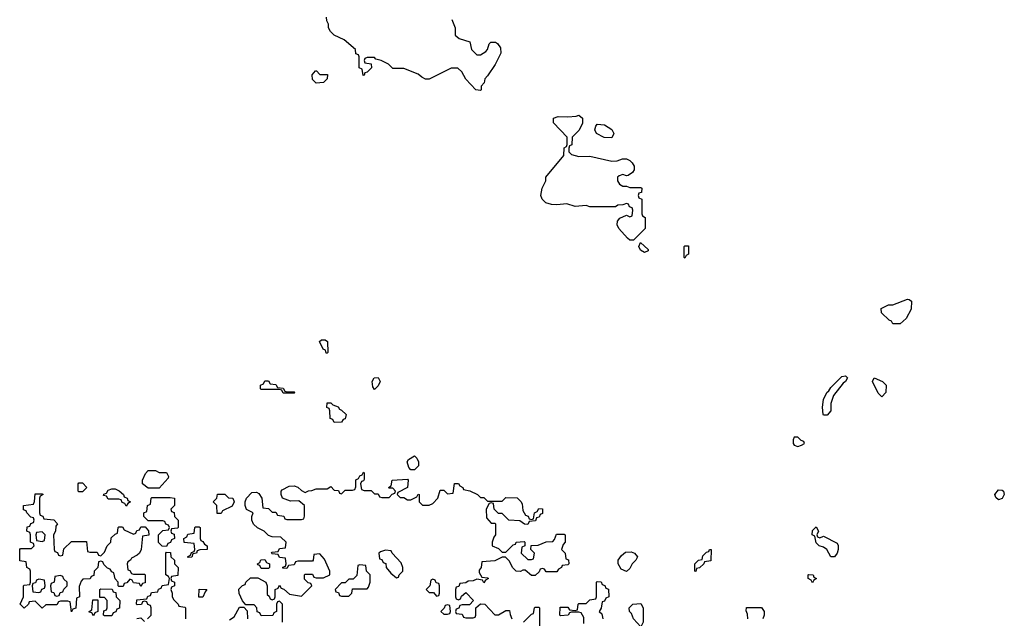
# Model space of a CAD drawing. Header units: inches. Extents: x 2380053 to 2584298, y 380219 to 546618.
# Tile 410 of 656: x 2550766 to 2556161, y 430732 to 434014. Entities that reach past the tile are written whole.
import ezdxf

# ---------------------------------------------------------------- set-up
doc = ezdxf.new("R2010")
doc.units = ezdxf.units.IN
doc.header["$MEASUREMENT"] = 0
doc.layers.add('C5453', color=7, linetype='Continuous')

msp = doc.modelspace()

# ---------------------------------------------------------------- linework, layer by layer
at = {"layer": 'C5453', "color": 2, "elevation": 38}
for points in [[(2553134.4, 434014.4), (2553151.3, 433970), (2553152, 433930), (2553174, 433910), (2553232.7, 433892.7), (2553242, 433850), (2553270, 433822), (2553290, 433822), (2553320.2, 433839.8), (2553328.7, 433850), (2553338, 433882), (2553348.4, 433891.6), (2553374, 433890), (2553383.6, 433883.6), (2553399.6, 433859.6), (2553402, 433830), (2553370.9, 433769.1), (2553330, 433706), (2553314, 433690), (2553311.6, 433668.4), (2553294, 433650), (2553294, 433630), (2553290, 433626), (2553266, 433630), (2553210, 433688), (2553188.4, 433728.4), (2553167.3, 433747.3), (2553130, 433748), (2553010, 433688), (2552990, 433688), (2552970, 433698), (2552950, 433715.3), (2552870, 433746), (2552810, 433746), (2552786, 433770), (2552746, 433790), (2552718, 433798), (2552710, 433806), (2552670, 433806), (2552658, 433802), (2552654, 433790), (2552658, 433778), (2552692.7, 433772.7), (2552694, 433750), (2552670, 433726), (2552658, 433722), (2552654, 433710), (2552647.3, 433707.3), (2552642, 433742), (2552626, 433750), (2552626, 433810), (2552622, 433822), (2552607.3, 433827.3), (2552606, 433850), (2552543.1, 433903.1), (2552489.1, 433929.1), (2552468.8, 433948.9), (2552458, 433970), (2552458, 433990), (2552448.4, 434008.4), (2552447.3, 434027.3)], [(2552206, 430710), (2552206, 430810), (2552190, 430826), (2552178, 430822), (2552174, 430810), (2552174, 430770), (2552158, 430762), (2552152.7, 430747.3), (2552090, 430746), (2552082, 430762), (2552067.3, 430767.3), (2552066, 430790), (2552050, 430806), (2552006, 430806), (2551987.3, 430827.3), (2551968.4, 430868.4), (2551967.3, 430892.7), (2551987.3, 430912.7), (2552002, 430918), (2552006, 430930), (2552030, 430954), (2552070, 430954), (2552114, 430930), (2552122, 430910), (2552122, 430862), (2552132.7, 430852.7), (2552138, 430838), (2552150, 430834), (2552162, 430838), (2552166, 430850), (2552166, 430890), (2552182, 430898), (2552190, 430914), (2552198, 430898), (2552212.7, 430892.7), (2552243.6, 430863.6), (2552310, 430854), (2552366, 430910), (2552362, 430922), (2552347.3, 430927.3), (2552327.3, 430947.3), (2552326, 430970), (2552330, 430974), (2552370, 430974), (2552378, 430958), (2552390, 430954), (2552430, 430954), (2552466, 430970), (2552466, 430990), (2552436.4, 431056.4), (2552410, 431086), (2552378, 431082), (2552374, 431050), (2552370, 431046), (2552290, 431046), (2552278, 431042), (2552270, 431026), (2552238, 431022), (2552230, 431006), (2552207.3, 431007.3), (2552207.3, 431012.7), (2552222, 431018), (2552226, 431030), (2552222, 431062), (2552190, 431066), (2552182, 431082), (2552150, 431086), (2552146, 431090), (2552150, 431094), (2552182, 431098), (2552190, 431114), (2552222, 431118), (2552226, 431150), (2552196.4, 431176.4), (2552150, 431178), (2552130, 431186), (2552106, 431210), (2552068.4, 431228.4), (2552047.3, 431247.3), (2552038, 431270), (2552038, 431290), (2552046, 431310), (2552008.8, 431328.9), (2552002, 431350), (2552002, 431370), (2552008.7, 431391.3), (2552038, 431422), (2552063.6, 431423.6), (2552076, 431416), (2552092, 431390), (2552098, 431338), (2552130, 431334), (2552150, 431314), (2552170, 431314), (2552178, 431298), (2552212.7, 431292.7), (2552218, 431278), (2552230, 431274), (2552310, 431274), (2552322, 431278), (2552327.3, 431292.7), (2552326, 431350), (2552296.4, 431376.4), (2552250, 431374), (2552206, 431390), (2552198, 431410), (2552198, 431430), (2552204, 431436), (2552243.1, 431456.9), (2552270, 431458), (2552290.9, 431450.9), (2552310, 431432), (2552330, 431422), (2552348.4, 431431.6), (2552367.3, 431432.7), (2552390, 431442), (2552450, 431442), (2552470, 431454), (2552490, 431434), (2552512.7, 431432.7), (2552518, 431418), (2552530, 431414), (2552550, 431434), (2552590, 431434), (2552602, 431438), (2552607.3, 431452.7), (2552608.4, 431491.6), (2552622, 431498), (2552630, 431514), (2552642, 431518), (2552650, 431534), (2552654, 431530), (2552652.7, 431492.7), (2552650, 431486), (2552638, 431482), (2552634, 431470), (2552638, 431438), (2552652.7, 431432.7), (2552692, 431432), (2552710, 431414), (2552730, 431414), (2552738, 431398), (2552750, 431394), (2552790, 431394), (2552807.3, 431412.7), (2552822, 431418), (2552826, 431430), (2552810, 431446), (2552790, 431446), (2552786, 431450), (2552802, 431458), (2552806, 431490), (2552890, 431494), (2552894, 431490), (2552891.3, 431448.7), (2552838, 431422), (2552834, 431410), (2552850, 431394), (2552870, 431394), (2552890, 431382), (2552910, 431382), (2552942, 431398), (2552950, 431412), (2552954, 431410), (2552954, 431370), (2552972.7, 431352.7), (2553010, 431352), (2553030, 431362), (2553058, 431390), (2553070, 431434), (2553090, 431434), (2553110, 431414), (2553142, 431418), (2553148.7, 431471.3), (2553170, 431472), (2553178, 431458), (2553194, 431450), (2553198, 431438), (2553231.6, 431431.6), (2553274, 431410), (2553290, 431394), (2553310, 431394), (2553330, 431374), (2553410, 431374), (2553430, 431394), (2553492, 431392), (2553512.7, 431372.7), (2553519.6, 431359.6), (2553523.6, 431323.6), (2553538, 431298), (2553552.7, 431292.7), (2553558, 431278), (2553570, 431274), (2553582, 431278), (2553586, 431310), (2553602, 431318), (2553610, 431334), (2553630, 431332), (2553630, 431306), (2553618, 431302), (2553612.7, 431287.3), (2553598, 431282), (2553592.7, 431267.3), (2553558, 431262), (2553550, 431246), (2553532.7, 431247.3), (2553507.3, 431267.3), (2553446, 431270), (2553410, 431306), (2553390, 431306), (2553366, 431330), (2553362, 431362), (2553350, 431366), (2553338, 431362), (2553322, 431330), (2553323.6, 431283.6), (2553350, 431254), (2553370, 431254), (2553374, 431250), (2553374, 431190), (2553363.6, 431176.4), (2553354, 431150), (2553354, 431130), (2553390, 431114), (2553410, 431094), (2553430, 431094), (2553470, 431134), (2553482, 431138), (2553486, 431150), (2553530, 431154), (2553534, 431150), (2553534, 431130), (2553518, 431122), (2553514, 431090), (2553550, 431054), (2553570, 431054), (2553582, 431058), (2553586, 431090), (2553566, 431110), (2553568, 431132), (2553607.3, 431132.7), (2553650, 431152), (2553687.3, 431152.7), (2553696.4, 431163.6), (2553707.3, 431192.7), (2553750, 431194), (2553754, 431190), (2553754, 431150), (2553743.6, 431136.4), (2553734, 431110), (2553754, 431090), (2553758, 431058), (2553772.7, 431052.7), (2553774, 431030), (2553770, 431026), (2553738, 431022), (2553734, 431010), (2553718, 431002), (2553710, 430986), (2553650, 430986), (2553642, 431002), (2553630, 431006), (2553618, 431002), (2553612.7, 430987.3), (2553590, 430966), (2553570, 430966), (2553536.4, 430996.4), (2553523.6, 430996.4), (2553510, 430988), (2553486, 430990), (2553466, 431010), (2553450, 431046), (2553427.3, 431067.3), (2553410, 431068), (2553370, 431048), (2553298, 431042), (2553294, 431010), (2553283.6, 430996.4), (2553283.6, 430983.6), (2553298, 430958), (2553330, 430954), (2553334, 430950), (2553318, 430942), (2553310, 430926), (2553302, 430942), (2553270, 430946), (2553250, 430938), (2553223.6, 430936.4), (2553210, 430926), (2553178, 430922), (2553172.7, 430907.3), (2553158, 430902), (2553154, 430890), (2553154, 430850), (2553158, 430838), (2553170, 430834), (2553182, 430838), (2553187.3, 430852.7), (2553210, 430874), (2553252, 430830), (2553230, 430806), (2553190, 430806), (2553178, 430802), (2553172.7, 430787.3), (2553158, 430782), (2553154, 430770), (2553158, 430758), (2553190, 430754), (2553198, 430738), (2553210, 430734), (2553250, 430734), (2553262, 430738), (2553266, 430750), (2553266, 430790), (2553290, 430812), (2553314, 430810), (2553370, 430752), (2553390, 430752), (2553430, 430774), (2553450, 430774), (2553452.7, 430752.7), (2553462, 430730)], [(2551466, 430730), (2551486, 430750), (2551486, 430790), (2551482, 430802), (2551467.3, 430807.3), (2551462, 430822), (2551450, 430826), (2551438, 430822), (2551432.7, 430807.3), (2551410, 430806), (2551406, 430810), (2551407.3, 430832.7), (2551462, 430838), (2551467.3, 430852.7), (2551482, 430858), (2551487.3, 430872.7), (2551522, 430878), (2551527.3, 430892.7), (2551542, 430898), (2551547.3, 430912.7), (2551582, 430918), (2551586, 430950), (2551582, 430962), (2551566, 430970), (2551566, 431090), (2551570, 431094), (2551592.7, 431092.7), (2551594, 431070), (2551614, 431050), (2551614, 431030), (2551634, 431010), (2551632.7, 430967.3), (2551598, 430962), (2551594, 430950), (2551598, 430938), (2551614, 430930), (2551614, 430910), (2551598, 430902), (2551594, 430890), (2551602, 430870), (2551602, 430850), (2551610, 430834), (2551634, 430810), (2551638, 430798), (2551670, 430794), (2551674, 430790), (2551674, 430730)], [(2553856.4, 430703.6), (2553856.4, 430736.4), (2553842, 430762), (2553830, 430766), (2553790, 430766), (2553778, 430762), (2553771.6, 430748.4), (2553730, 430746), (2553726, 430750), (2553727.3, 430792.7), (2553770, 430794), (2553778, 430778), (2553810, 430774), (2553822, 430778), (2553826, 430810), (2553830, 430814), (2553870, 430814), (2553890, 430834), (2553922, 430838), (2553926, 430850), (2553926, 430930), (2553930, 430934), (2553952.7, 430932.7), (2553958, 430918), (2553972.7, 430912.7), (2553978, 430898), (2553992.7, 430892.7), (2553994, 430850), (2553978, 430842), (2553970, 430826), (2553958, 430822), (2553951.6, 430788.4), (2553942, 430770), (2553956, 430756), (2553962, 430730)], [(2551916.4, 430723.6), (2551940.4, 430739.6), (2551970, 430794), (2551994, 430794), (2552012.7, 430772.7), (2552014, 430730)], [(2553526, 430710), (2553570, 430754), (2553582, 430758), (2553586, 430790), (2553590, 430794), (2553610, 430794), (2553614, 430790), (2553614, 430690)], [(2554755.3, 430730), (2554754.6, 430754.6), (2554747.3, 430772.7), (2554748.4, 430791.6), (2554830, 430792), (2554844.7, 430770), (2554844.7, 430750), (2554838, 430730)], [(2551408.4, 430731.6), (2551430, 430734), (2551450, 430714)]]:
    msp.add_lwpolyline(points, dxfattribs=at)
at = {"layer": 'C5453', "color": 2}
for points, elevation in [([(2552390, 433666), (2552370, 433686), (2552368.4, 433711.6), (2552387.3, 433732.7), (2552392.7, 433732.7), (2552410, 433714), (2552452.7, 433712.7), (2552451.3, 433690), (2552430, 433668.7)], 38), ([(2553830, 433264.7), (2553890, 433266), (2554010, 433238), (2554040.4, 433239.6), (2554068.8, 433251.1), (2554090, 433251.3), (2554110, 433242), (2554122, 433230), (2554132, 433210), (2554132, 433190), (2554123.6, 433176.4), (2554099.6, 433160.4), (2554090, 433158), (2554070, 433166), (2554050, 433158), (2554042, 433150), (2554042, 433130), (2554052, 433112), (2554070, 433102), (2554090, 433102), (2554110, 433094), (2554170, 433094), (2554174, 433090), (2554172.7, 433067.3), (2554158, 433062), (2554154, 433050), (2554158, 433038), (2554174, 433030), (2554174, 432950), (2554178, 432938), (2554194, 432930), (2554194, 432870), (2554130, 432806), (2554110, 432806), (2554096.4, 432816.4), (2554048.8, 432868.9), (2554039, 432890), (2554042, 432910), (2554054.6, 432925.4), (2554090, 432942), (2554110, 432934), (2554122, 432938), (2554126, 432970), (2554122, 432982), (2554107.3, 432987.3), (2554102, 433002), (2554090, 433006), (2554070, 432998), (2554043.6, 432996.4), (2554030, 432988), (2553890, 432988.7), (2553870, 432995.3), (2553810, 432989), (2553764.7, 433004.7), (2553710, 432998), (2553680.1, 433000.1), (2553648, 433010), (2553629.2, 433029.2), (2553622, 433050), (2553628.8, 433091.1), (2553648, 433130), (2553648, 433150), (2553748, 433270), (2553748.8, 433311.1), (2553762, 433318), (2553766, 433330), (2553766, 433370), (2553690, 433448), (2553690, 433474), (2553716.4, 433483.6), (2553770, 433481), (2553815.3, 433484.7), (2553830, 433491.3), (2553850, 433474), (2553850, 433446), (2553831.2, 433408.9), (2553794, 433370), (2553791.6, 433328.4), (2553778, 433322), (2553774, 433310), (2553774, 433290), (2553790, 433274)], 38), ([(2554010, 433366), (2553968.8, 433368.9), (2553926, 433390), (2553918, 433410), (2553922, 433430), (2553930, 433442), (2553970, 433438), (2554011.2, 433411.1), (2554022, 433390)], 38), ([(2554190, 432738), (2554168, 432750), (2554158, 432770), (2554167.3, 432792.7), (2554210, 432754), (2554210, 432746)], 38), ([(2554410, 432706), (2554406, 432710), (2554406, 432770), (2554410, 432774), (2554430, 432774), (2554431.2, 432728.9), (2554418, 432722)], 38), ([(2555550, 432346), (2555542, 432362), (2555530, 432366), (2555487.3, 432407.3), (2555486, 432430), (2555526, 432450), (2555550, 432451.3), (2555630, 432482), (2555639.6, 432479.6), (2555652, 432470), (2555650, 432426), (2555623.6, 432376.4), (2555590, 432346)], 38), ([(2552446, 432186), (2552442, 432202), (2552428.4, 432208.4), (2552408, 432250), (2552420.4, 432259.6), (2552439.6, 432259.6), (2552452, 432250), (2552454, 432190), (2552450, 432186)], 38), ([(2552230, 431974), (2552270, 431974), (2552274, 431970), (2552270, 431966), (2552210, 431966), (2552202, 431982), (2552190, 431986), (2552090, 431986), (2552086, 431990), (2552086, 432010), (2552102, 432018), (2552110, 432034), (2552130, 432034), (2552138, 432018), (2552170, 432014), (2552178, 431998), (2552210, 431994), (2552218, 431978)], 38), ([(2552710, 431986), (2552700.4, 432000.4), (2552698, 432030), (2552708.7, 432051.3), (2552730, 432052), (2552742, 432030), (2552730, 432006)], 38), ([(2555170, 431846), (2555169.1, 431849.1), (2555164, 431890), (2555170, 431932), (2555189.2, 431970), (2555200.2, 431979.8), (2555210, 431998), (2555270, 432058), (2555290, 432062), (2555302, 432050), (2555291, 432030), (2555278.8, 432021.2), (2555226, 431954), (2555211, 431910), (2555211.2, 431868.9), (2555190, 431846)], 38), ([(2555490, 431946), (2555470, 431966), (2555438, 432030), (2555448.7, 432051.3), (2555494, 432030), (2555514, 432010), (2555512, 431970)], 38), ([(2552490, 431806), (2552482, 431822), (2552467.3, 431827.3), (2552466, 431870), (2552462, 431882), (2552448.4, 431888.4), (2552450, 431914), (2552470, 431914), (2552482, 431902), (2552511.6, 431891.6), (2552518, 431878), (2552530, 431874), (2552554, 431850), (2552550, 431826), (2552538, 431822), (2552530, 431808)], 38), ([(2555030, 431726), (2555010, 431726), (2555004.7, 431710), (2555004.7, 431690), (2555010, 431682), (2555030, 431674), (2555050, 431682), (2555066, 431690), (2555062, 431702), (2555047.3, 431707.3)], 42), ([(2552910, 431546), (2552898, 431558), (2552888.7, 431590), (2552896.4, 431603.6), (2552930, 431622), (2552942, 431610), (2552952, 431590), (2552951.6, 431568.4), (2552930, 431546)], 38), ([(2551470, 431446), (2551438, 431470), (2551438, 431490), (2551454.6, 431525.4), (2551470, 431542), (2551510, 431542), (2551530, 431532), (2551571.3, 431531.3), (2551582, 431510), (2551579.6, 431500.4), (2551530, 431446)], 38), ([(2551090, 431426), (2551086, 431430), (2551086, 431470), (2551090, 431474), (2551110, 431474), (2551134, 431450), (2551110, 431426)], 38), ([(2551350, 431346), (2551342, 431362), (2551327.3, 431367.3), (2551322, 431382), (2551310, 431386), (2551250, 431386), (2551242, 431402), (2551226, 431406), (2551227.3, 431412.7), (2551242, 431418), (2551250, 431434), (2551270, 431442), (2551290, 431442), (2551311.6, 431431.6), (2551334, 431410), (2551338, 431398), (2551354, 431390), (2551358, 431378), (2551374, 431370), (2551358, 431362)], 38), ([(2550990, 431074), (2551002, 431078), (2551007.3, 431112.7), (2551050, 431154), (2551132.7, 431152.7), (2551138, 431098), (2551150, 431094), (2551190, 431094), (2551198, 431078), (2551210, 431074), (2551230, 431094), (2551246, 431130), (2551266, 431150), (2551267.3, 431172.7), (2551290, 431194), (2551302, 431198), (2551306, 431230), (2551310, 431234), (2551330, 431234), (2551338, 431218), (2551390, 431194), (2551402, 431198), (2551407.3, 431212.7), (2551422, 431218), (2551430, 431234), (2551452.7, 431232.7), (2551471.6, 431211.6), (2551472.7, 431187.3), (2551438, 431182), (2551432, 431110), (2551422, 431090), (2551410, 431078), (2551378, 431062), (2551374, 431050), (2551358, 431042), (2551354, 431030), (2551358, 430998), (2551370, 430994), (2551378, 430978), (2551390, 430974), (2551450, 430974), (2551454, 430970), (2551452.7, 430927.3), (2551438, 430922), (2551430, 430906), (2551422, 430922), (2551390, 430926), (2551382, 430942), (2551370, 430946), (2551352.7, 430927.3), (2551338, 430922), (2551332.7, 430907.3), (2551310, 430906), (2551306, 430910), (2551306, 430930), (2551288.4, 430948.4), (2551282, 430982), (2551270, 430986), (2551262, 431002), (2551247.3, 431007.3), (2551227.3, 431027.3), (2551222, 431042), (2551210, 431046), (2551198, 431042), (2551194, 431010), (2551174, 430990), (2551172.7, 430967.3), (2551158, 430962), (2551152, 430948), (2551112.7, 430947.3), (2551103.6, 430936.4), (2551092.7, 430907.3), (2551094, 430850), (2551078, 430842), (2551072.7, 430787.3), (2551058, 430782), (2551050, 430768), (2551042, 430822), (2551030, 430826), (2550990, 430826), (2550978, 430822), (2550970, 430806), (2550910, 430806), (2550890, 430788), (2550850, 430826), (2550818, 430822), (2550814, 430810), (2550790, 430788), (2550768, 430810), (2550786, 430850), (2550786, 430910), (2550790, 430914), (2550822, 430918), (2550826, 430930), (2550826, 430990), (2550822, 431002), (2550806, 431010), (2550802, 431042), (2550767.3, 431047.3), (2550766, 431110), (2550770, 431114), (2550830, 431114), (2550846, 431130), (2550842, 431142), (2550826, 431150), (2550826, 431190), (2550822, 431202), (2550806, 431210), (2550807.3, 431232.7), (2550822, 431238), (2550827.3, 431252.7), (2550842, 431258), (2550846, 431270), (2550842, 431282), (2550827.3, 431287.3), (2550806, 431310), (2550802, 431322), (2550787.3, 431327.3), (2550786, 431350), (2550842, 431358), (2550847.3, 431372.7), (2550850, 431414), (2550890, 431414), (2550894, 431410), (2550878, 431402), (2550874, 431390), (2550874, 431310), (2550878, 431298), (2550892.7, 431292.7), (2550898, 431278), (2550952.7, 431272.7), (2550974, 431250), (2550963.6, 431236.4), (2550962, 431210), (2550952, 431190), (2550954, 431110), (2550958, 431098), (2550972.7, 431092.7), (2550978, 431078)], 38), ([(2551570, 431126), (2551547.3, 431127.3), (2551527.3, 431147.3), (2551526, 431190), (2551550, 431214), (2551582, 431218), (2551586, 431230), (2551582, 431242), (2551567.3, 431247.3), (2551562, 431262), (2551550, 431266), (2551470, 431266), (2551446, 431290), (2551446, 431310), (2551462, 431318), (2551466, 431350), (2551482, 431358), (2551486, 431390), (2551490, 431394), (2551590, 431394), (2551614, 431390), (2551614, 431350), (2551594, 431330), (2551598, 431318), (2551612.7, 431312.7), (2551614, 431290), (2551634, 431270), (2551634, 431230), (2551630, 431226), (2551598, 431222), (2551594, 431210), (2551598, 431198), (2551612.7, 431192.7), (2551614, 431170), (2551598, 431162), (2551592.7, 431147.3), (2551578, 431142)], 38), ([(2551870, 431306), (2551847.3, 431307.3), (2551846, 431350), (2551826, 431370), (2551846, 431390), (2551850, 431412), (2551890, 431412), (2551910, 431392), (2551934, 431390), (2551942, 431370), (2551930, 431346), (2551878, 431322)], 38), ([(2556130, 431382), (2556114.6, 431394.6), (2556109.2, 431410), (2556130, 431436), (2556150, 431434.8), (2556156, 431430), (2556161, 431410), (2556150, 431389.2)], 38), ([(2551690, 431066), (2551686, 431070), (2551702, 431078), (2551707.3, 431092.7), (2551722, 431098), (2551726, 431110), (2551722, 431142), (2551667.3, 431147.3), (2551666, 431170), (2551682, 431178), (2551687.3, 431192.7), (2551722, 431198), (2551726, 431230), (2551730, 431234), (2551750, 431234), (2551754, 431230), (2551754, 431170), (2551758, 431158), (2551770, 431154), (2551778, 431138), (2551794, 431130), (2551794, 431110), (2551752.7, 431107.3), (2551738, 431102), (2551734, 431090), (2551714, 431086), (2551710, 431068)], 38), ([(2555150, 431174), (2555170, 431182), (2555244.7, 431144.7), (2555250.9, 431130.9), (2555250.8, 431110), (2555244.7, 431090), (2555230, 431069), (2555210, 431068.7), (2555188, 431110), (2555170, 431122), (2555146, 431130), (2555130, 431146), (2555122, 431182), (2555108.7, 431190), (2555110, 431214), (2555130, 431234), (2555142, 431210), (2555134, 431190), (2555138, 431178)], 38), ([(2550890, 431206), (2550858, 431202), (2550854, 431190), (2550858, 431158), (2550890, 431154), (2550902, 431158), (2550906, 431190)], 38), ([(2552770, 431106), (2552743.6, 431096.4), (2552734, 431090), (2552738, 431058), (2552750, 431054), (2552758, 431038), (2552772.7, 431032.7), (2552774, 431010), (2552799.6, 430979.6), (2552830, 430954), (2552842, 430958), (2552846, 430970), (2552866, 430990), (2552866, 431010), (2552856.4, 431036.4), (2552806, 431090), (2552802, 431102)], 38), ([(2554090, 430988), (2554062, 431002), (2554046, 431030), (2554046, 431050), (2554063.1, 431076.9), (2554084.7, 431095.3), (2554116.9, 431096.9), (2554134, 431090), (2554151.2, 431068.9), (2554142, 431050), (2554122, 431030), (2554110, 431006)], 38), ([(2554470, 430988), (2554466, 430990), (2554466, 431030), (2554486, 431050), (2554506, 431054), (2554510, 431074), (2554530, 431094), (2554542, 431098), (2554546, 431110), (2554554, 431110), (2554552.7, 431047.3), (2554518, 431042), (2554514, 431030), (2554490, 431008), (2554474, 431006)], 38), ([(2552090, 431006), (2552082, 431022), (2552070, 431026), (2552068.4, 431031.6), (2552082, 431038), (2552087.3, 431052.7), (2552110, 431054), (2552118, 431038), (2552134, 431030), (2552134, 431010), (2552130, 431006)], 38), ([(2552630, 431026), (2552618, 431022), (2552612.7, 430967.3), (2552592.7, 430947.3), (2552570, 430946), (2552550, 430926), (2552530, 430926), (2552494, 430890), (2552498, 430878), (2552512.7, 430872.7), (2552518, 430858), (2552530, 430854), (2552570, 430854), (2552586, 430870), (2552590, 430894), (2552670, 430894), (2552676.4, 430903.6), (2552686, 430930), (2552686, 430970), (2552666, 430990), (2552662, 431022)], 38), ([(2550990, 430966), (2550958, 430962), (2550954, 430930), (2550938, 430922), (2550934, 430910), (2550938, 430878), (2550952.7, 430872.7), (2550958, 430858), (2550970, 430854), (2550982, 430858), (2550987.3, 430872.7), (2551002, 430878), (2551007.3, 430892.7), (2551026, 430910), (2551026, 430930), (2551007.3, 430947.3), (2551002, 430962)], 38), ([(2555110, 430926), (2555102, 430942), (2555086, 430950), (2555086, 430970), (2555090, 430972), (2555114, 430970), (2555118, 430958), (2555132, 430950), (2555118, 430942)], 38), ([(2550870, 430946), (2550858, 430942), (2550852.7, 430927.3), (2550838, 430922), (2550834, 430910), (2550838, 430878), (2550870, 430874), (2550882, 430878), (2550887.3, 430892.7), (2550902, 430898), (2550906, 430910), (2550902, 430942)], 38), ([(2553030, 430946), (2553018, 430942), (2553014, 430910), (2552994, 430890), (2553010, 430874), (2553032.7, 430872.7), (2553050, 430854), (2553062, 430858), (2553066, 430870), (2553066, 430910), (2553062, 430922), (2553047.3, 430927.3), (2553042, 430942)], 38), ([(2551230, 430746), (2551226, 430750), (2551227.3, 430772.7), (2551242, 430778), (2551246, 430790), (2551246, 430830), (2551230, 430846), (2551206, 430846), (2551206, 430890), (2551210, 430894), (2551272, 430892), (2551278, 430878), (2551292.7, 430872.7), (2551294, 430850), (2551314, 430830), (2551312.7, 430787.3), (2551298, 430782), (2551292.7, 430767.3), (2551278, 430762), (2551270, 430746)], 38), ([(2551748, 430848), (2551750, 430892), (2551792, 430890), (2551782, 430878), (2551770, 430848)], 38), ([(2551170, 430746), (2551162, 430762), (2551146, 430766), (2551146, 430770), (2551162, 430778), (2551167.3, 430832.7), (2551194, 430834), (2551194, 430770), (2551178, 430762)], 38), ([(2553110, 430806), (2553098, 430802), (2553092.7, 430787.3), (2553074, 430770), (2553090, 430754), (2553110, 430754), (2553122, 430758), (2553126, 430770), (2553122, 430802)], 38), ([(2554170, 430686), (2554129.1, 430729.1), (2554118, 430758), (2554108, 430770), (2554106, 430790), (2554126, 430810), (2554170, 430814), (2554182, 430790), (2554182, 430710)], 38)]:
    msp.add_lwpolyline(points, close=True, dxfattribs=dict(at, elevation=elevation))

doc.saveas('drawing.dxf')
